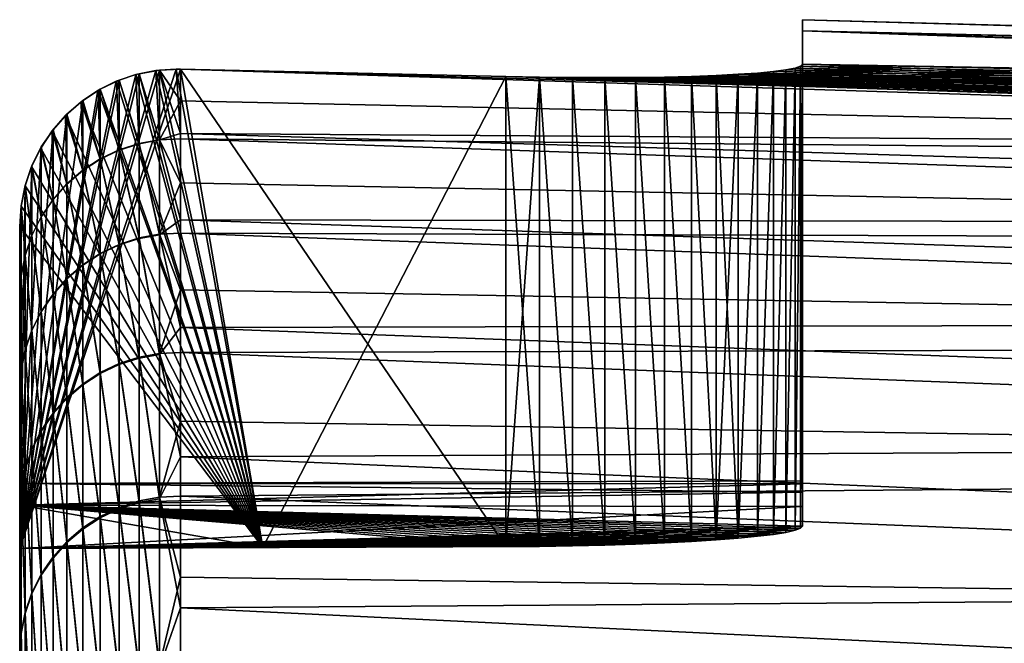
# Model space of a CAD drawing. Header units: metres. Extents: x -2 to 78, y -85 to 85.
# Tile 443 of 500: x -1.5 to 1.64, y 82.96 to 84.95. Entities that reach past the tile are written whole.
import ezdxf

# ---------------------------------------------------------------- set-up
doc = ezdxf.new("R2010")
doc.units = ezdxf.units.M
doc.layers.add('solid_20004802', color=7, linetype='CONTINUOUS')

msp = doc.modelspace()

# ---------------------------------------------------------------- linework, layer by layer
at = {"layer": 'solid_20004802'}
for points in [[(1, 84.947968), (1, 83.47448), (1, 83.465408, 1.230742)], [(1, 84.912315, 2.46085), (1, 84.947968), (1, 83.465408, 1.230742)], [(1, 84.947968), (1, 84.912315, -2.46085), (1, 83.47448)], [(8.740137, 84.739204, -1.015699), (1, 84.912315, -2.46085), (1, 84.947968)], [(8.740137, 84.730766, 1.568994), (1, 84.947968), (1, 84.912315, 2.46085)], [(8.740137, 84.730766, 1.568994), (8.740137, 84.739204, -1.015699), (1, 84.947968)], [(1, 84.912315, -2.46085), (1, 84.805374, -4.920016), (1, 83.438202, -2.46088)], [(8.740137, 84.668816, -3.599448), (1, 84.805374, -4.920016), (1, 84.912315, -2.46085)], [(1, 84.912315, 2.46085), (1, 83.392853, 3.690626), (1, 83.329361, 4.920016)], [(1, 84.805374, 4.920016), (1, 84.912315, 2.46085), (1, 83.329361, 4.920016)], [(1, 84.912315, 2.46085), (1, 83.438202, 2.46088), (1, 83.392853, 3.690626)], [(1, 84.912315, 2.46085), (1, 83.465408, 1.230742), (1, 83.438202, 2.46088)], [(1, 84.912315, -2.46085), (1, 83.465408, -1.230742), (1, 83.47448)], [(1, 84.912315, -2.46085), (1, 83.438202, -2.46088), (1, 83.465408, -1.230742)], [(8.740137, 84.739204, -1.015699), (8.740137, 84.668816, -3.599448), (1, 84.912315, -2.46085)], [(8.740137, 84.643501, 4.152228), (1, 84.912315, 2.46085), (1, 84.805374, 4.920016)], [(8.740137, 84.643501, 4.152228), (8.740137, 84.730766, 1.568994), (1, 84.912315, 2.46085)], [(-1.000262, 84.789993, 5.97381), (-0.986912, 84.789871, 5.97311), (-1.5, 83.258568, 6)], [(-1.053665, 84.786888, 5.976609), (-1.000262, 84.789993, 5.97381), (-1.5, 83.258568, 6)], [(-0.986912, 84.789871, 5.97311), (-0.723852, 83.26149, 5.959324), (-1.5, 83.258568, 6)], [(-1.065585, 84.785416, 5.977233), (-1.053665, 84.786888, 5.976609), (-1.5, 83.258568, 6)], [(-1.118838, 84.775185, 5.980024), (-1.065585, 84.785416, 5.977233), (-1.5, 83.258568, 6)], [(-1.065345, 84.785446, -5.977221), (-1.118845, 84.775177, -5.980024), (-0.723852, 83.26149, -5.959324)], [(-1.053349, 84.563629, -8.575327), (-1.118845, 84.775177, -5.980024), (-1.065345, 84.785446, -5.977221)], [(-1.118838, 84.775185, 5.980024), (-1.053665, 84.786888, 5.976609), (-1.065585, 84.785416, 5.977233)], [(-1.053349, 84.564301, 8.568747), (-1.053665, 84.786888, 5.976609), (-1.118838, 84.775185, 5.980024)], [(-1.05357, 84.786896, -5.976604), (-1.065345, 84.785446, -5.977221), (-0.723852, 83.26149, -5.959324)], [(-1.053349, 84.563629, -8.575327), (-1.065345, 84.785446, -5.977221), (-1.05357, 84.786896, -5.976604)], [(-1.053665, 84.786888, 5.976609), (-0.986912, 84.789871, 5.97311), (-1.000262, 84.789993, 5.97381)], [(-0.986912, 84.688522, 7.270081), (-0.986912, 84.789871, 5.97311), (-1.053665, 84.786888, 5.976609)], [(-1.053349, 84.564301, 8.568747), (-0.986912, 84.688522, 7.270081), (-1.053665, 84.786888, 5.976609)], [(-1, 84.789993, -5.973796), (-1.05357, 84.786896, -5.976604), (-0.723852, 83.26149, -5.959324)], [(-0.986912, 84.584015, -8.399106), (-1.05357, 84.786896, -5.976604), (-1, 84.789993, -5.973796)], [(-0.986912, 84.584015, -8.399106), (-1.053349, 84.563629, -8.575327), (-1.05357, 84.786896, -5.976604)], [(-0.986912, 84.789871, -5.97311), (-1, 84.789993, -5.973796), (-0.723852, 83.26149, -5.959324)], [(-0.986912, 84.584015, -8.399106), (-1, 84.789993, -5.973796), (-0.986912, 84.789871, -5.97311)], [(-0.986912, 84.789871, -5.97311), (-0.723852, 83.26149, -5.959324), (0.052336, 83.264389, -5.918645)], [(0.052336, 84.766411, -5.918645), (-0.986912, 84.789871, -5.97311), (0.052336, 83.264389, -5.918645)], [(8.740137, 84.519661, -6.179849), (-0.986912, 84.789871, -5.97311), (0.052336, 84.766411, -5.918645)], [(8.740137, 84.519661, -6.179849), (-0.986912, 84.584015, -8.399106), (-0.986912, 84.789871, -5.97311)], [(-0.986912, 84.789871, 5.97311), (0.052336, 84.766411, 5.918645), (-0.723852, 83.26149, 5.959324)], [(8.740137, 84.477509, 6.7316), (0.052336, 84.766411, 5.918645), (-0.986912, 84.789871, 5.97311)], [(8.740137, 84.477509, 6.7316), (-0.986912, 84.789871, 5.97311), (-0.986912, 84.688522, 7.270081)], [(0.94738, 84.787575, -5.240127), (0.907124, 84.782341, -5.34088), (0.907169, 83.303452, -5.340782)], [(8.740137, 84.519661, -6.179849), (0.907124, 84.782341, -5.34088), (0.94738, 84.787575, -5.240127)], [(0.907151, 84.782349, 5.340822), (0.947386, 84.787575, 5.240109), (0.907169, 83.303452, 5.340782)], [(8.740137, 84.643501, 4.152228), (0.947386, 84.787575, 5.240109), (0.907151, 84.782349, 5.340822)], [(0.94738, 84.787575, -5.240127), (0.907169, 83.303452, -5.340782), (0.94742, 83.309853, -5.240007)], [(0.947386, 84.787575, 5.240109), (0.94742, 83.309853, 5.240007), (0.907169, 83.303452, 5.340782)], [(0.976492, 84.793213, -5.135571), (0.94738, 84.787575, -5.240127), (0.94742, 83.309853, -5.240007)], [(8.740137, 84.519661, -6.179849), (0.94738, 84.787575, -5.240127), (0.976492, 84.793213, -5.135571)], [(0.947386, 84.787575, 5.240109), (0.976487, 84.793213, 5.135592), (0.94742, 83.309853, 5.240007)], [(8.740137, 84.643501, 4.152228), (0.976487, 84.793213, 5.135592), (0.947386, 84.787575, 5.240109)], [(0.976492, 84.793213, -5.135571), (0.94742, 83.309853, -5.240007), (0.976517, 83.316368, -5.135456)], [(0.976487, 84.793213, 5.135592), (0.976517, 83.316368, 5.135456), (0.94742, 83.309853, 5.240007)], [(0.976487, 84.793213, 5.135592), (0.994101, 84.799149, 5.028477), (0.976517, 83.316368, 5.135456)], [(8.740137, 84.643501, 4.152228), (0.994101, 84.799149, 5.028477), (0.976487, 84.793213, 5.135592)], [(0.994104, 84.799149, -5.028447), (0.976492, 84.793213, -5.135571), (0.976517, 83.316368, -5.135456)], [(8.740137, 84.519661, -6.179849), (0.976492, 84.793213, -5.135571), (0.994104, 84.799149, -5.028447)], [(0.994104, 84.799149, -5.028447), (0.976517, 83.316368, -5.135456), (0.994112, 83.322876, -5.028371)], [(0.994101, 84.799149, 5.028477), (0.994112, 83.322876, 5.028371), (0.976517, 83.316368, 5.135456)], [(0.994101, 84.799149, 5.028477), (1, 84.805374, 4.920016), (0.994112, 83.322876, 5.028371)], [(8.740137, 84.643501, 4.152228), (1, 84.805374, 4.920016), (0.994101, 84.799149, 5.028477)], [(1, 84.805374, -4.920016), (0.994104, 84.799149, -5.028447), (1, 83.329361, -4.920016)], [(8.740137, 84.519661, -6.179849), (0.994104, 84.799149, -5.028447), (1, 84.805374, -4.920016)], [(0.994104, 84.799149, -5.028447), (0.994112, 83.322876, -5.028371), (1, 83.329361, -4.920016)], [(0.994112, 83.322876, 5.028371), (1, 84.805374, 4.920016), (1, 83.329361, 4.920016)], [(1, 83.392853, -3.690626), (1, 84.805374, -4.920016), (1, 83.329361, -4.920016)], [(1, 83.392853, -3.690626), (1, 83.438202, -2.46088), (1, 84.805374, -4.920016)], [(8.740137, 84.668816, -3.599448), (8.740137, 84.519661, -6.179849), (1, 84.805374, -4.920016)], [(-1.129416, 84.772415, 5.980578), (-1.118838, 84.775185, 5.980024), (-1.5, 83.258568, 6)], [(-1.182396, 84.754776, 5.983355), (-1.129416, 84.772415, 5.980578), (-1.5, 83.258568, 6)], [(-1.19135, 84.751129, 5.983824), (-1.182396, 84.754776, 5.983355), (-1.5, 83.258568, 6)], [(-1.242592, 84.726128, 5.98651), (-1.182396, 84.754776, 5.983355), (-1.19135, 84.751129, 5.983824)], [(-1.182359, 84.531975, 8.574388), (-1.182396, 84.754776, 5.983355), (-1.242592, 84.726128, 5.98651)], [(-1.182398, 84.754776, -5.983355), (-1.191147, 84.751213, -5.983814), (-0.723852, 83.26149, -5.959324)], [(-1.182359, 84.531364, -8.580436), (-1.191147, 84.751213, -5.983814), (-1.182398, 84.754776, -5.983355)], [(-1.129194, 84.772476, -5.980567), (-1.182398, 84.754776, -5.983355), (-0.723852, 83.26149, -5.959324)], [(-1.118908, 84.551804, -8.578082), (-1.182398, 84.754776, -5.983355), (-1.129194, 84.772476, -5.980567)], [(-1.182359, 84.531364, -8.580436), (-1.182398, 84.754776, -5.983355), (-1.118908, 84.551804, -8.578082)], [(-1.118908, 84.552444, 8.571752), (-1.129416, 84.772415, 5.980578), (-1.182396, 84.754776, 5.983355)], [(-1.182359, 84.531975, 8.574388), (-1.118908, 84.552444, 8.571752), (-1.182396, 84.754776, 5.983355)], [(-1.118908, 84.552444, 8.571752), (-1.118838, 84.775185, 5.980024), (-1.129416, 84.772415, 5.980578)], [(-1.118845, 84.775177, -5.980024), (-1.129194, 84.772476, -5.980567), (-0.723852, 83.26149, -5.959324)], [(-1.118908, 84.551804, -8.578082), (-1.129194, 84.772476, -5.980567), (-1.118845, 84.775177, -5.980024)], [(-1.118908, 84.552444, 8.571752), (-1.053349, 84.564301, 8.568747), (-1.118838, 84.775185, 5.980024)], [(-1.118908, 84.551804, -8.578082), (-1.118845, 84.775177, -5.980024), (-1.053349, 84.563629, -8.575327)], [(-0.723852, 83.26149, 5.959324), (0.052336, 84.766411, 5.918645), (0.052336, 83.264389, 5.918645)], [(0.159948, 83.265213, -5.907142), (0.052336, 84.766411, -5.918645), (0.052336, 83.264389, -5.918645)], [(0.160056, 84.764381, -5.907124), (0.052336, 84.766411, -5.918645), (0.159948, 83.265213, -5.907142)], [(8.740137, 84.519661, -6.179849), (0.052336, 84.766411, -5.918645), (0.160056, 84.764381, -5.907124)], [(0.052336, 84.766411, 5.918645), (0.16008, 84.764381, 5.90712), (0.052336, 83.264389, 5.918645)], [(8.740137, 84.477509, 6.7316), (0.16008, 84.764381, 5.90712), (0.052336, 84.766411, 5.918645)], [(0.16008, 84.764381, 5.90712), (0.159947, 83.265213, 5.907142), (0.052336, 83.264389, 5.918645)], [(0.16008, 84.764381, 5.90712), (0.265708, 83.266838, 5.884069), (0.159947, 83.265213, 5.907142)], [(0.160056, 84.764381, -5.907124), (0.159948, 83.265213, -5.907142), (0.265708, 83.266838, -5.884069)], [(0.265881, 84.763214, -5.884022), (0.160056, 84.764381, -5.907124), (0.265708, 83.266838, -5.884069)], [(8.740137, 84.519661, -6.179849), (0.160056, 84.764381, -5.907124), (0.265881, 84.763214, -5.884022)], [(0.16008, 84.764381, 5.90712), (0.265891, 84.763214, 5.884019), (0.265708, 83.266838, 5.884069)], [(8.740137, 84.643501, 4.152228), (0.265891, 84.763214, 5.884019), (0.16008, 84.764381, 5.90712)], [(8.740137, 84.477509, 6.7316), (8.740137, 84.643501, 4.152228), (0.16008, 84.764381, 5.90712)], [(0.265881, 84.763214, -5.884022), (0.265708, 83.266838, -5.884069), (0.368377, 83.269264, -5.849692)], [(0.265891, 84.763214, 5.884019), (0.368377, 83.269264, 5.849692), (0.265708, 83.266838, 5.884069)], [(0.368573, 84.762901, -5.849615), (0.265881, 84.763214, -5.884022), (0.368377, 83.269264, -5.849692)], [(8.740137, 84.519661, -6.179849), (0.265881, 84.763214, -5.884022), (0.368573, 84.762901, -5.849615)], [(0.265891, 84.763214, 5.884019), (0.368538, 84.762901, 5.849628), (0.368377, 83.269264, 5.849692)], [(8.740137, 84.643501, 4.152228), (0.368538, 84.762901, 5.849628), (0.265891, 84.763214, 5.884019)], [(0.368573, 84.762901, -5.849615), (0.368377, 83.269264, -5.849692), (0.466756, 83.272438, -5.804402)], [(0.368538, 84.762901, 5.849628), (0.466756, 83.272438, 5.804402), (0.368377, 83.269264, 5.849692)], [(0.368538, 84.762901, 5.849628), (0.466864, 84.763435, 5.804345), (0.466756, 83.272438, 5.804402)], [(8.740137, 84.643501, 4.152228), (0.466864, 84.763435, 5.804345), (0.368538, 84.762901, 5.849628)], [(0.46694, 84.763435, -5.804305), (0.368573, 84.762901, -5.849615), (0.466756, 83.272438, -5.804402)], [(8.740137, 84.519661, -6.179849), (0.368573, 84.762901, -5.849615), (0.46694, 84.763435, -5.804305)], [(0.46694, 84.763435, -5.804305), (0.466756, 83.272438, -5.804402), (0.559691, 83.276291, -5.748717)], [(0.466864, 84.763435, 5.804345), (0.559691, 83.276291, 5.748717), (0.466756, 83.272438, 5.804402)], [(0.466864, 84.763435, 5.804345), (0.55976, 84.764786, 5.748671), (0.559691, 83.276291, 5.748717)], [(8.740137, 84.643501, 4.152228), (0.55976, 84.764786, 5.748671), (0.466864, 84.763435, 5.804345)], [(0.559837, 84.764786, -5.748619), (0.46694, 84.763435, -5.804305), (0.559691, 83.276291, -5.748717)], [(8.740137, 84.519661, -6.179849), (0.46694, 84.763435, -5.804305), (0.559837, 84.764786, -5.748619)], [(0.559837, 84.764786, -5.748619), (0.559691, 83.276291, -5.748717), (0.646085, 83.280792, -5.683281)], [(0.55976, 84.764786, 5.748671), (0.646085, 83.280792, 5.683281), (0.559691, 83.276291, 5.748717)], [(0.55976, 84.764786, 5.748671), (0.646154, 84.766937, 5.683223), (0.646085, 83.280792, 5.683281)], [(8.740137, 84.643501, 4.152228), (0.646154, 84.766937, 5.683223), (0.55976, 84.764786, 5.748671)], [(0.646179, 84.766937, -5.683202), (0.559837, 84.764786, -5.748619), (0.646085, 83.280792, -5.683281)], [(8.740137, 84.519661, -6.179849), (0.559837, 84.764786, -5.748619), (0.646179, 84.766937, -5.683202)], [(0.646179, 84.766937, -5.683202), (0.646085, 83.280792, -5.683281), (0.724918, 83.285835, -5.608851)], [(0.646154, 84.766937, 5.683223), (0.724918, 83.285835, 5.608851), (0.646085, 83.280792, 5.683281)], [(0.646154, 84.766937, 5.683223), (0.724947, 84.769821, 5.608821), (0.724918, 83.285835, 5.608851)], [(8.740137, 84.643501, 4.152228), (0.724947, 84.769821, 5.608821), (0.646154, 84.766937, 5.683223)], [(0.724957, 84.769821, -5.608809), (0.646179, 84.766937, -5.683202), (0.724918, 83.285835, -5.608851)], [(8.740137, 84.519661, -6.179849), (0.646179, 84.766937, -5.683202), (0.724957, 84.769821, -5.608809)], [(0.795246, 84.773392, 5.526303), (0.79525, 83.291344, 5.526298), (0.724918, 83.285835, 5.608851)], [(0.724947, 84.769821, 5.608821), (0.795246, 84.773392, 5.526303), (0.724918, 83.285835, 5.608851)], [(0.724957, 84.769821, -5.608809), (0.724918, 83.285835, -5.608851), (0.79525, 83.291344, -5.526298)], [(8.740137, 84.643501, 4.152228), (0.795246, 84.773392, 5.526303), (0.724947, 84.769821, 5.608821)], [(0.795244, 84.773392, -5.526305), (0.724957, 84.769821, -5.608809), (0.79525, 83.291344, -5.526298)], [(8.740137, 84.519661, -6.179849), (0.724957, 84.769821, -5.608809), (0.795244, 84.773392, -5.526305)], [(0.856208, 84.777596, -5.436646), (0.795244, 84.773392, -5.526305), (0.79525, 83.291344, -5.526298)], [(8.740137, 84.519661, -6.179849), (0.795244, 84.773392, -5.526305), (0.856208, 84.777596, -5.436646)], [(0.795246, 84.773392, 5.526303), (0.856243, 84.777603, 5.436589), (0.79525, 83.291344, 5.526298)], [(8.740137, 84.643501, 4.152228), (0.856243, 84.777603, 5.436589), (0.795246, 84.773392, 5.526303)], [(0.856243, 84.777603, 5.436589), (0.856243, 83.297264, 5.436589), (0.79525, 83.291344, 5.526298)], [(0.856208, 84.777596, -5.436646), (0.79525, 83.291344, -5.526298), (0.856243, 83.297264, -5.436589)], [(0.907124, 84.782341, -5.34088), (0.856208, 84.777596, -5.436646), (0.856243, 83.297264, -5.436589)], [(8.740137, 84.519661, -6.179849), (0.856208, 84.777596, -5.436646), (0.907124, 84.782341, -5.34088)], [(0.907151, 84.782349, 5.340822), (0.907169, 83.303452, 5.340782), (0.856243, 83.297264, 5.436589)], [(0.856243, 84.777603, 5.436589), (0.907151, 84.782349, 5.340822), (0.856243, 83.297264, 5.436589)], [(8.740137, 84.643501, 4.152228), (0.907151, 84.782349, 5.340822), (0.856243, 84.777603, 5.436589)], [(0.907124, 84.782341, -5.34088), (0.856243, 83.297264, -5.436589), (0.907169, 83.303452, -5.340782)], [(-1.242592, 84.726128, 5.98651), (-1.19135, 84.751129, 5.983824), (-1.5, 83.258568, 6)], [(-1.250023, 84.721886, 5.986899), (-1.242592, 84.726128, 5.98651), (-1.5, 83.258568, 6)], [(-1.298447, 84.689789, 5.989437), (-1.250023, 84.721886, 5.986899), (-1.5, 83.258568, 6)], [(-1.249844, 84.721992, -5.98689), (-1.304173, 84.685432, -5.989737), (-0.723852, 83.26149, -5.959324)], [(-1.242579, 84.502678, -8.582341), (-1.304173, 84.685432, -5.989737), (-1.249844, 84.721992, -5.98689)], [(-1.298447, 84.689789, 5.989437), (-1.242592, 84.726128, 5.98651), (-1.250023, 84.721886, 5.986899)], [(-1.242579, 84.503258, 8.576601), (-1.242592, 84.726128, 5.98651), (-1.298447, 84.689789, 5.989437)], [(-1.242592, 84.726128, -5.98651), (-1.249844, 84.721992, -5.98689), (-0.723852, 83.26149, -5.959324)], [(-1.242579, 84.502678, -8.582341), (-1.249844, 84.721992, -5.98689), (-1.242592, 84.726128, -5.98651)], [(-1.191147, 84.751213, -5.983814), (-1.242592, 84.726128, -5.98651), (-0.723852, 83.26149, -5.959324)], [(-1.182359, 84.531364, -8.580436), (-1.242592, 84.726128, -5.98651), (-1.191147, 84.751213, -5.983814)], [(-1.242579, 84.502678, -8.582341), (-1.242592, 84.726128, -5.98651), (-1.182359, 84.531364, -8.580436)], [(-1.242579, 84.503258, 8.576601), (-1.182359, 84.531975, 8.574388), (-1.242592, 84.726128, 5.98651)], [(-1.349156, 84.64624, 5.992095), (-1.298447, 84.689789, 5.989437), (-1.5, 83.258568, 6)], [(-1.298501, 84.466805, 8.57834), (-1.298447, 84.689789, 5.989437), (-1.349156, 84.64624, 5.992095)], [(-1.298501, 84.466805, 8.57834), (-1.242579, 84.503258, 8.576601), (-1.298447, 84.689789, 5.989437)], [(-1.304173, 84.685432, -5.989737), (-1.353432, 84.641998, -5.992319), (-0.723852, 83.26149, -5.959324)], [(-1.298501, 84.466255, -8.583753), (-1.353432, 84.641998, -5.992319), (-1.304173, 84.685432, -5.989737)], [(-1.298501, 84.466255, -8.583753), (-1.304173, 84.685432, -5.989737), (-1.242579, 84.502678, -8.582341)], [(-1.053349, 84.564301, 8.568747), (-0.986912, 84.567337, 8.565348), (-0.986912, 84.688522, 7.270081)], [(8.740137, 84.477509, 6.7316), (-0.986912, 84.688522, 7.270081), (-0.986912, 84.567337, 8.565348)], [(-1.393588, 84.596397, 5.994423), (-1.349156, 84.64624, 5.992095), (-1.5, 83.258568, 6)], [(-1.353432, 84.641998, -5.992319), (-1.39662, 84.592468, -5.994582), (-0.723852, 83.26149, -5.959324)], [(-1.349133, 84.422737, -8.584661), (-1.39662, 84.592468, -5.994582), (-1.353432, 84.641998, -5.992319)], [(-1.349133, 84.423256, 8.579589), (-1.349156, 84.64624, 5.992095), (-1.393588, 84.596397, 5.994423)], [(-1.349133, 84.422737, -8.584661), (-1.353432, 84.641998, -5.992319), (-1.298501, 84.466255, -8.583753)], [(-1.349133, 84.423256, 8.579589), (-1.298501, 84.466805, 8.57834), (-1.349156, 84.64624, 5.992095)], [(-1.431013, 84.541191, 5.996385), (-1.393588, 84.596397, 5.994423), (-1.5, 83.258568, 6)], [(-1.393579, 84.373383, 8.580323), (-1.393588, 84.596397, 5.994423), (-1.431013, 84.541191, 5.996385)], [(-1.393579, 84.373383, 8.580323), (-1.349133, 84.423256, 8.579589), (-1.393588, 84.596397, 5.994423)], [(-1.39662, 84.592468, -5.994582), (-1.43294, 84.537865, -5.996486), (-0.723852, 83.26149, -5.959324)], [(-1.393579, 84.372902, -8.585047), (-1.43294, 84.537865, -5.996486), (-1.39662, 84.592468, -5.994582)], [(-1.393579, 84.372902, -8.585047), (-1.39662, 84.592468, -5.994582), (-1.349133, 84.422737, -8.584661)], [(-1.118908, 84.552444, 8.571752), (-1.053349, 84.262436, 11.15282), (-1.053349, 84.564301, 8.568747)], [(-0.986912, 84.584015, -8.399106), (-0.986912, 84.308754, -10.818211), (-1.053349, 84.563629, -8.575327)], [(-1.053349, 84.564301, 8.568747), (-0.986912, 84.426346, 9.858608), (-0.986912, 84.567337, 8.565348)], [(-1.053349, 84.564301, 8.568747), (-1.053349, 84.262436, 11.15282), (-0.986912, 84.426346, 9.858608)], [(8.740137, 84.291893, -8.7545), (-0.986912, 84.308754, -10.818211), (-0.986912, 84.584015, -8.399106)], [(8.740137, 84.519661, -6.179849), (8.740137, 84.291893, -8.7545), (-0.986912, 84.584015, -8.399106)], [(8.740137, 84.232925, 9.304709), (-0.986912, 84.567337, 8.565348), (-0.986912, 84.426346, 9.858608)], [(8.740137, 84.232925, 9.304709), (8.740137, 84.477509, 6.7316), (-0.986912, 84.567337, 8.565348)], [(-1.460891, 84.481377, 5.997951), (-1.431013, 84.541191, 5.996385), (-1.5, 83.258568, 6)], [(-1.43294, 84.537865, -5.996486), (-1.461928, 84.478882, -5.998005), (-0.723852, 83.26149, -5.959324)], [(-1.431051, 84.317627, -8.584888), (-1.461928, 84.478882, -5.998005), (-1.43294, 84.537865, -5.996486)], [(-1.431051, 84.318069, 8.580514), (-1.431013, 84.541191, 5.996385), (-1.460891, 84.481377, 5.997951)], [(-1.431051, 84.317627, -8.584888), (-1.43294, 84.537865, -5.996486), (-1.393579, 84.372902, -8.585047)], [(-1.431051, 84.318069, 8.580514), (-1.393579, 84.373383, 8.580323), (-1.431013, 84.541191, 5.996385)], [(-1.182359, 84.531975, 8.574388), (-1.118908, 84.250504, 11.155412), (-1.118908, 84.552444, 8.571752)], [(-1.182359, 84.531364, -8.580436), (-1.118908, 84.551804, -8.578082), (-1.118908, 84.248833, -11.168027)], [(-1.118908, 84.551804, -8.578082), (-1.053349, 84.563629, -8.575327), (-1.053349, 84.260704, -11.165936)], [(-1.118908, 84.552444, 8.571752), (-1.118908, 84.250504, 11.155412), (-1.053349, 84.262436, 11.15282)], [(-1.118908, 84.248833, -11.168027), (-1.118908, 84.551804, -8.578082), (-1.053349, 84.260704, -11.165936)], [(-0.986912, 84.308754, -10.818211), (-1.053349, 84.260704, -11.165936), (-1.053349, 84.563629, -8.575327)], [(-1.298501, 84.466805, 8.57834), (-1.242579, 84.20121, 11.158636), (-1.242579, 84.503258, 8.576601)], [(-1.298501, 84.466255, -8.583753), (-1.242579, 84.502678, -8.582341), (-1.242579, 84.199692, -11.170076)], [(-1.242579, 84.503258, 8.576601), (-1.182359, 84.229973, 11.157364), (-1.182359, 84.531975, 8.574388)], [(-1.242579, 84.502678, -8.582341), (-1.182359, 84.531364, -8.580436), (-1.182359, 84.228378, -11.169416)], [(-1.242579, 84.503258, 8.576601), (-1.242579, 84.20121, 11.158636), (-1.182359, 84.229973, 11.157364)], [(-1.242579, 84.199692, -11.170076), (-1.242579, 84.502678, -8.582341), (-1.182359, 84.228378, -11.169416)], [(-1.182359, 84.531975, 8.574388), (-1.182359, 84.229973, 11.157364), (-1.118908, 84.250504, 11.155412)], [(-1.182359, 84.228378, -11.169416), (-1.182359, 84.531364, -8.580436), (-1.118908, 84.248833, -11.168027)], [(-1.482546, 84.418182, 5.999085), (-1.460891, 84.481377, 5.997951), (-1.5, 83.258568, 6)], [(-1.461928, 84.478882, -5.998005), (-1.482961, 84.416634, -5.999107), (-0.723852, 83.26149, -5.959324)], [(-1.460884, 84.257889, -8.584209), (-1.482961, 84.416634, -5.999107), (-1.461928, 84.478882, -5.998005)], [(-1.460884, 84.258301, 8.580181), (-1.460891, 84.481377, 5.997951), (-1.482546, 84.418182, 5.999085)], [(-1.460884, 84.257889, -8.584209), (-1.461928, 84.478882, -5.998005), (-1.431051, 84.317627, -8.584888)], [(-1.460884, 84.258301, 8.580181), (-1.431051, 84.318069, 8.580514), (-1.460891, 84.481377, 5.997951)], [(-1.349133, 84.423256, 8.579589), (-1.298501, 84.164726, 11.159193), (-1.298501, 84.466805, 8.57834)], [(-1.349133, 84.422737, -8.584661), (-1.298501, 84.466255, -8.583753), (-1.298501, 84.1633, -11.169982)], [(-1.298501, 84.466805, 8.57834), (-1.298501, 84.164726, 11.159193), (-1.242579, 84.20121, 11.158636)], [(-1.298501, 84.1633, -11.169982), (-1.298501, 84.466255, -8.583753), (-1.242579, 84.199692, -11.170076)], [(-1.495638, 84.352913, 5.999772), (-1.482546, 84.418182, 5.999085), (-1.5, 83.258568, 6)], [(-1.482961, 84.416634, -5.999107), (-1.495692, 84.352501, -5.999774), (-0.723852, 83.26149, -5.959324)], [(-1.482551, 84.194756, -8.583014), (-1.495692, 84.352501, -5.999774), (-1.482961, 84.416634, -5.999107)], [(-1.482551, 84.195129, 8.57932), (-1.482546, 84.418182, 5.999085), (-1.495638, 84.352913, 5.999772)], [(-1.482551, 84.194756, -8.583014), (-1.482961, 84.416634, -5.999107), (-1.460884, 84.257889, -8.584209)], [(-1.482551, 84.195129, 8.57932), (-1.460884, 84.258301, 8.580181), (-1.482546, 84.418182, 5.999085)], [(-1.393579, 84.373383, 8.580323), (-1.349133, 84.12117, 11.159042), (-1.349133, 84.423256, 8.579589)], [(-1.393579, 84.372902, -8.585047), (-1.349133, 84.422737, -8.584661), (-1.349133, 84.119827, -11.169151)], [(-1.349133, 84.423256, 8.579589), (-1.349133, 84.12117, 11.159042), (-1.298501, 84.164726, 11.159193)], [(-1.349133, 84.119827, -11.169151), (-1.349133, 84.422737, -8.584661), (-1.298501, 84.1633, -11.169982)], [(-1.053349, 84.262436, 11.15282), (-0.986912, 84.265579, 11.14956), (-0.986912, 84.426346, 9.858608)], [(8.740137, 84.232925, 9.304709), (-0.986912, 84.426346, 9.858608), (-0.986912, 84.265579, 11.14956)], [(-1.5, 84.286781, 6), (-1.495638, 84.352913, 5.999772), (-1.5, 83.258568, 6)], [(-1.495667, 84.129684, 8.577926), (-1.495638, 84.352913, 5.999772), (-1.5, 84.286781, 6)], [(-1.495692, 84.352501, -5.999774), (-1.5, 84.286888, -6), (-0.723852, 83.26149, -5.959324)], [(-1.495667, 84.129333, -8.581301), (-1.5, 84.286888, -6), (-1.495692, 84.352501, -5.999774)], [(-1.495667, 84.129333, -8.581301), (-1.495692, 84.352501, -5.999774), (-1.482551, 84.194756, -8.583014)], [(-1.482551, 84.195129, 8.57932), (-1.495638, 84.352913, 5.999772), (-1.495667, 84.129684, 8.577926)], [(-1.431051, 84.318069, 8.580514), (-1.393579, 84.071304, 11.158181), (-1.393579, 84.373383, 8.580323)], [(-1.431051, 84.317627, -8.584888), (-1.393579, 84.372902, -8.585047), (-1.393579, 84.070053, -11.167595)], [(-1.393579, 84.373383, 8.580323), (-1.393579, 84.071304, 11.158181), (-1.349133, 84.12117, 11.159042)], [(-1.393579, 84.070053, -11.167595), (-1.393579, 84.372902, -8.585047), (-1.349133, 84.119827, -11.169151)], [(-1.460884, 84.258301, 8.580181), (-1.431051, 84.016022, 11.15661), (-1.431051, 84.318069, 8.580514)], [(-1.460884, 84.257889, -8.584209), (-1.431051, 84.317627, -8.584888), (-1.431051, 84.01487, -11.165327)], [(-1.431051, 84.318069, 8.580514), (-1.431051, 84.016022, 11.15661), (-1.393579, 84.071304, 11.158181)], [(-1.431051, 84.01487, -11.165327), (-1.431051, 84.317627, -8.584888), (-1.393579, 84.070053, -11.167595)], [(-1.5, 84.286888, -6), (-1.5, 83.258568, -6), (-0.723852, 83.26149, -5.959324)], [(-1.5, 84.063683, -8.577851), (-1.5, 83.258568, -6), (-1.5, 84.286888, -6)], [(-1.495667, 84.129333, -8.581301), (-1.5, 84.063683, -8.577851), (-1.5, 84.286888, -6)], [(-1.5, 84.064049, 8.574336), (-1.5, 84.286781, 6), (-1.5, 83.258568, 6)], [(-1.495667, 84.129684, 8.577926), (-1.5, 84.286781, 6), (-1.5, 84.064049, 8.574336)], [(-0.986912, 84.308754, -10.818211), (-0.986912, 83.964325, -13.228439), (-1.053349, 84.260704, -11.165936)], [(8.740137, 83.985703, -11.321009), (-0.986912, 83.964325, -13.228439), (-0.986912, 84.308754, -10.818211)], [(8.740137, 84.291893, -8.7545), (8.740137, 83.985703, -11.321009), (-0.986912, 84.308754, -10.818211)], [(-1.482551, 84.195129, 8.57932), (-1.460884, 83.956299, 11.154381), (-1.460884, 84.258301, 8.580181)], [(-1.482551, 84.194756, -8.583014), (-1.460884, 84.257889, -8.584209), (-1.460884, 83.955231, -11.162408)], [(-1.460884, 84.258301, 8.580181), (-1.460884, 83.956299, 11.154381), (-1.431051, 84.016022, 11.15661)], [(-1.460884, 83.955231, -11.162408), (-1.460884, 84.257889, -8.584209), (-1.431051, 84.01487, -11.165327)], [(-1.182359, 84.229973, 11.157364), (-1.118908, 83.869637, 13.728621), (-1.118908, 84.250504, 11.155412)], [(-1.118908, 84.250504, 11.155412), (-1.053349, 83.881638, 13.726445), (-1.053349, 84.262436, 11.15282)], [(-1.118908, 84.248833, -11.168027), (-1.053349, 84.260704, -11.165936), (-1.053349, 83.878426, -13.746032)], [(-1.118908, 84.250504, 11.155412), (-1.118908, 83.869637, 13.728621), (-1.053349, 83.881638, 13.726445)], [(-1.053349, 84.262436, 11.15282), (-0.986912, 84.085068, 12.4379), (-0.986912, 84.265579, 11.14956)], [(-1.053349, 84.262436, 11.15282), (-1.053349, 83.881638, 13.726445), (-0.986912, 84.085068, 12.4379)], [(-0.986912, 83.964325, -13.228439), (-1.053349, 83.878426, -13.746032), (-1.053349, 84.260704, -11.165936)], [(8.740137, 83.909996, 11.869164), (-0.986912, 84.265579, 11.14956), (-0.986912, 84.085068, 12.4379)], [(8.740137, 83.909996, 11.869164), (8.740137, 84.232925, 9.304709), (-0.986912, 84.265579, 11.14956)], [(-1.242579, 84.20121, 11.158636), (-1.182359, 83.849068, 13.729887), (-1.182359, 84.229973, 11.157364)], [(-1.242579, 84.199692, -11.170076), (-1.182359, 84.228378, -11.169416), (-1.182359, 83.846115, -13.747885)], [(-1.182359, 84.228378, -11.169416), (-1.118908, 84.248833, -11.168027), (-1.118908, 83.866547, -13.747458)], [(-1.182359, 84.229973, 11.157364), (-1.182359, 83.849068, 13.729887), (-1.118908, 83.869637, 13.728621)], [(-1.182359, 83.846115, -13.747885), (-1.182359, 84.228378, -11.169416), (-1.118908, 83.866547, -13.747458)], [(-1.118908, 83.866547, -13.747458), (-1.118908, 84.248833, -11.168027), (-1.053349, 83.878426, -13.746032)], [(-1.482551, 84.195129, 8.57932), (-1.495667, 84.129684, 8.577926), (-1.482551, 83.893196, 11.151521)], [(-1.495667, 84.129333, -8.581301), (-1.482551, 84.194756, -8.583014), (-1.482551, 83.89222, -11.15888)], [(-1.482551, 84.195129, 8.57932), (-1.482551, 83.893196, 11.151521), (-1.460884, 83.956299, 11.154381)], [(-1.482551, 83.89222, -11.15888), (-1.482551, 84.194756, -8.583014), (-1.460884, 83.955231, -11.162408)], [(-1.298501, 84.164726, 11.159193), (-1.242579, 83.82029, 13.730219), (-1.242579, 84.20121, 11.158636)], [(-1.298501, 84.1633, -11.169982), (-1.242579, 84.199692, -11.170076), (-1.242579, 83.81749, -13.747301)], [(-1.242579, 84.20121, 11.158636), (-1.242579, 83.82029, 13.730219), (-1.182359, 83.849068, 13.729887)], [(-1.242579, 83.81749, -13.747301), (-1.242579, 84.199692, -11.170076), (-1.182359, 83.846115, -13.747885)], [(-1.349133, 84.12117, 11.159042), (-1.298501, 83.783813, 13.729594), (-1.298501, 84.164726, 11.159193)], [(-1.349133, 84.119827, -11.169151), (-1.298501, 84.1633, -11.169982), (-1.298501, 83.781174, -13.745705)], [(-1.298501, 84.164726, 11.159193), (-1.298501, 83.783813, 13.729594), (-1.242579, 83.82029, 13.730219)], [(-1.298501, 83.781174, -13.745705), (-1.298501, 84.1633, -11.169982), (-1.242579, 83.81749, -13.747301)], [(-1.495667, 83.827827, 11.148061), (-1.495667, 84.129684, 8.577926), (-1.5, 84.064049, 8.574336)], [(-1.495667, 83.826935, -11.154788), (-1.5, 84.063683, -8.577851), (-1.495667, 84.129333, -8.581301)], [(-1.482551, 83.893196, 11.151521), (-1.495667, 84.129684, 8.577926), (-1.495667, 83.827827, 11.148061)], [(-1.495667, 83.826935, -11.154788), (-1.495667, 84.129333, -8.581301), (-1.482551, 83.89222, -11.15888)], [(-1.393579, 84.071304, 11.158181), (-1.349133, 83.740288, 13.728044), (-1.349133, 84.12117, 11.159042)], [(-1.393579, 84.070053, -11.167595), (-1.349133, 84.119827, -11.169151), (-1.349133, 83.737816, -13.743138)], [(-1.349133, 84.12117, 11.159042), (-1.349133, 83.740288, 13.728044), (-1.298501, 83.783813, 13.729594)], [(-1.349133, 83.737816, -13.743138), (-1.349133, 84.119827, -11.169151), (-1.298501, 83.781174, -13.745705)], [(-1.5, 83.258568, 6), (-1.5, -84.275047, 6.163754), (-1.5, 84.064049, 8.574336)], [(-1.5, -84.047867, 8.731274), (-1.5, 83.762627, 11.13998), (-1.5, 84.064049, 8.574336)], [(-1.495667, 83.827827, 11.148061), (-1.5, 84.064049, 8.574336), (-1.5, 83.762627, 11.13998)], [(-1.5, -84.275047, 6.163754), (-1.5, -84.047867, 8.731274), (-1.5, 84.064049, 8.574336)], [(-1.5, 84.063683, -8.577851), (-1.5, -84.233299, -6.710284), (-1.5, 83.258568, -6)], [(-1.5, 84.063683, -8.577851), (-1.5, -83.989441, -9.276398), (-1.5, -84.233299, -6.710284)], [(-1.5, 84.063683, -8.577851), (-1.5, 83.761658, -11.147238), (-1.5, -83.989441, -9.276398)], [(-1.495667, 83.826935, -11.154788), (-1.5, 83.761658, -11.147238), (-1.5, 84.063683, -8.577851)], [(-1.431051, 84.016022, 11.15661), (-1.393579, 83.690491, 13.725588), (-1.393579, 84.071304, 11.158181)], [(-1.431051, 84.01487, -11.165327), (-1.393579, 84.070053, -11.167595), (-1.393579, 83.688179, -13.739644)], [(-1.393579, 84.071304, 11.158181), (-1.393579, 83.690491, 13.725588), (-1.349133, 83.740288, 13.728044)], [(-1.393579, 83.688179, -13.739644), (-1.393579, 84.070053, -11.167595), (-1.349133, 83.737816, -13.743138)], [(-1.053349, 83.881638, 13.726445), (-0.986912, 83.884865, 13.723327), (-0.986912, 84.085068, 12.4379)], [(8.740137, 83.909996, 11.869164), (-0.986912, 84.085068, 12.4379), (-0.986912, 83.884865, 13.723327)], [(-1.460884, 83.956299, 11.154381), (-1.431051, 83.635292, 13.722258), (-1.431051, 84.016022, 11.15661)], [(-1.460884, 83.955231, -11.162408), (-1.431051, 84.01487, -11.165327), (-1.431051, 83.633156, -13.735273)], [(-1.431051, 84.016022, 11.15661), (-1.431051, 83.635292, 13.722258), (-1.393579, 83.690491, 13.725588)], [(-1.431051, 83.633156, -13.735273), (-1.431051, 84.01487, -11.165327), (-1.393579, 83.688179, -13.739644)], [(8.740137, 83.985703, -11.321009), (8.740137, 83.601395, -13.876985), (-0.986912, 83.964325, -13.228439)], [(-1.482551, 83.893196, 11.151521), (-1.460884, 83.575676, 13.718133), (-1.460884, 83.956299, 11.154381)], [(-1.482551, 83.89222, -11.15888), (-1.460884, 83.955231, -11.162408), (-1.460884, 83.573708, -13.73012)], [(-1.460884, 83.956299, 11.154381), (-1.460884, 83.575676, 13.718133), (-1.431051, 83.635292, 13.722258)], [(-1.460884, 83.573708, -13.73012), (-1.460884, 83.955231, -11.162408), (-1.431051, 83.633156, -13.735273)], [(-0.986912, 83.964325, -13.228439), (-0.986912, 83.55101, -15.627815), (-1.053349, 83.878426, -13.746032)], [(8.740137, 83.601395, -13.876985), (-0.986912, 83.55101, -15.627815), (-0.986912, 83.964325, -13.228439)], [(8.740137, 83.509003, 14.422576), (8.740137, 83.909996, 11.869164), (-0.986912, 83.884865, 13.723327)], [(-1.482551, 83.893196, 11.151521), (-1.495667, 83.827827, 11.148061), (-1.482551, 83.512695, 13.713278)], [(-1.495667, 83.826935, -11.154788), (-1.482551, 83.89222, -11.15888), (-1.482551, 83.510895, -13.724267)], [(-1.482551, 83.893196, 11.151521), (-1.482551, 83.512695, 13.713278), (-1.460884, 83.575676, 13.718133)], [(-1.482551, 83.510895, -13.724267), (-1.482551, 83.89222, -11.15888), (-1.460884, 83.573708, -13.73012)], [(-1.118908, 83.869637, 13.728621), (-1.053349, 83.422241, 16.28721), (-1.053349, 83.881638, 13.726445)], [(-1.118908, 83.866547, -13.747458), (-1.053349, 83.878426, -13.746032), (-1.053349, 83.417168, -16.313183)], [(-1.053349, 83.881638, 13.726445), (-0.986912, 83.665009, 15.005538), (-0.986912, 83.884865, 13.723327)], [(-1.053349, 83.881638, 13.726445), (-1.053349, 83.422241, 16.28721), (-0.986912, 83.665009, 15.005538)], [(-0.986912, 83.55101, -15.627815), (-1.053349, 83.417168, -16.313183), (-1.053349, 83.878426, -13.746032)], [(8.740137, 83.509003, 14.422576), (-0.986912, 83.884865, 13.723327), (-0.986912, 83.665009, 15.005538)], [(-1.242579, 83.82029, 13.730219), (-1.182359, 83.389603, 16.289549), (-1.182359, 83.849068, 13.729887)], [(-1.242579, 83.81749, -13.747301), (-1.182359, 83.846115, -13.747885), (-1.182359, 83.384941, -16.313414)], [(-1.182359, 83.849068, 13.729887), (-1.118908, 83.410194, 16.288967), (-1.118908, 83.869637, 13.728621)], [(-1.182359, 83.846115, -13.747885), (-1.118908, 83.866547, -13.747458), (-1.118908, 83.405312, -16.313948)], [(-1.182359, 83.849068, 13.729887), (-1.182359, 83.389603, 16.289549), (-1.118908, 83.410194, 16.288967)], [(-1.182359, 83.384941, -16.313414), (-1.182359, 83.846115, -13.747885), (-1.118908, 83.405312, -16.313948)], [(-1.118908, 83.869637, 13.728621), (-1.118908, 83.410194, 16.288967), (-1.053349, 83.422241, 16.28721)], [(-1.118908, 83.405312, -16.313948), (-1.118908, 83.866547, -13.747458), (-1.053349, 83.417168, -16.313183)], [(-1.495667, 83.447479, 13.707757), (-1.495667, 83.827827, 11.148061), (-1.5, 83.762627, 11.13998)], [(-1.495667, 83.445824, -13.717802), (-1.5, 83.761658, -11.147238), (-1.495667, 83.826935, -11.154788)], [(-1.482551, 83.512695, 13.713278), (-1.495667, 83.827827, 11.148061), (-1.495667, 83.447479, 13.707757)], [(-1.495667, 83.445824, -13.717802), (-1.495667, 83.826935, -11.154788), (-1.482551, 83.510895, -13.724267)], [(-1.298501, 83.783813, 13.729594), (-1.242579, 83.36084, 16.288939), (-1.242579, 83.82029, 13.730219)], [(-1.298501, 83.781174, -13.745705), (-1.242579, 83.81749, -13.747301), (-1.242579, 83.356415, -16.31159)], [(-1.242579, 83.82029, 13.730219), (-1.242579, 83.36084, 16.288939), (-1.182359, 83.389603, 16.289549)], [(-1.242579, 83.356415, -16.31159), (-1.242579, 83.81749, -13.747301), (-1.182359, 83.384941, -16.313414)], [(-1.349133, 83.740288, 13.728044), (-1.298501, 83.324417, 16.287134), (-1.298501, 83.783813, 13.729594)], [(-1.349133, 83.737816, -13.743138), (-1.298501, 83.781174, -13.745705), (-1.298501, 83.320236, -16.308496)], [(-1.298501, 83.783813, 13.729594), (-1.298501, 83.324417, 16.287134), (-1.242579, 83.36084, 16.288939)], [(-1.298501, 83.320236, -16.308496), (-1.298501, 83.781174, -13.745705), (-1.242579, 83.356415, -16.31159)], [(-1.5, -83.7425, 11.290233), (-1.5, 83.382469, 13.698088), (-1.5, 83.762627, 11.13998)], [(-1.495667, 83.447479, 13.707757), (-1.5, 83.762627, 11.13998), (-1.5, 83.382469, 13.698088)], [(-1.5, -84.047867, 8.731274), (-1.5, -83.7425, 11.290233), (-1.5, 83.762627, 11.13998)], [(-1.5, 83.761658, -11.147238), (-1.5, -83.667503, -11.833186), (-1.5, -83.989441, -9.276398)], [(-1.5, 83.761658, -11.147238), (-1.5, 83.380692, -13.708941), (-1.5, -83.667503, -11.833186)], [(-1.495667, 83.445824, -13.717802), (-1.5, 83.380692, -13.708941), (-1.5, 83.761658, -11.147238)], [(-1.393579, 83.690491, 13.725588), (-1.349133, 83.280975, 16.284185), (-1.349133, 83.740288, 13.728044)], [(-1.393579, 83.688179, -13.739644), (-1.349133, 83.737816, -13.743138), (-1.349133, 83.277061, -16.304203)], [(-1.349133, 83.740288, 13.728044), (-1.349133, 83.280975, 16.284185), (-1.298501, 83.324417, 16.287134)], [(-1.349133, 83.277061, -16.304203), (-1.349133, 83.737816, -13.743138), (-1.298501, 83.320236, -16.308496)], [(-1.431051, 83.635292, 13.722258), (-1.393579, 83.231285, 16.28014), (-1.393579, 83.690491, 13.725588)], [(-1.431051, 83.633156, -13.735273), (-1.393579, 83.688179, -13.739644), (-1.393579, 83.227638, -16.298779)], [(-1.393579, 83.690491, 13.725588), (-1.393579, 83.231285, 16.28014), (-1.349133, 83.280975, 16.284185)], [(-1.393579, 83.227638, -16.298779), (-1.393579, 83.688179, -13.739644), (-1.349133, 83.277061, -16.304203)], [(-1.053349, 83.422241, 16.28721), (-0.986912, 83.42556, 16.284235), (-0.986912, 83.665009, 15.005538)], [(8.740137, 83.509003, 14.422576), (-0.986912, 83.665009, 15.005538), (-0.986912, 83.42556, 16.284235)], [(-1.460884, 83.575676, 13.718133), (-1.431051, 83.176231, 16.275053), (-1.431051, 83.635292, 13.722258)], [(-1.460884, 83.573708, -13.73012), (-1.431051, 83.633156, -13.735273), (-1.431051, 83.172852, -16.292313)], [(-1.431051, 83.635292, 13.722258), (-1.431051, 83.176231, 16.275053), (-1.393579, 83.231285, 16.28014)], [(-1.431051, 83.172852, -16.292313), (-1.431051, 83.633156, -13.735273), (-1.393579, 83.227638, -16.298779)], [(8.740137, 83.601395, -13.876985), (8.740137, 83.139313, -16.420053), (-0.986912, 83.55101, -15.627815)], [(-1.482551, 83.512695, 13.713278), (-1.460884, 83.116783, 16.269039), (-1.460884, 83.575676, 13.718133)], [(-1.482551, 83.510895, -13.724267), (-1.460884, 83.573708, -13.73012), (-1.460884, 83.11367, -16.284933)], [(-1.460884, 83.575676, 13.718133), (-1.460884, 83.116783, 16.269039), (-1.431051, 83.176231, 16.275053)], [(-1.460884, 83.11367, -16.284933), (-1.460884, 83.573708, -13.73012), (-1.431051, 83.172852, -16.292313)], [(-0.986912, 83.55101, -15.627815), (-0.986912, 83.069145, -18.014368), (-1.053349, 83.417168, -16.313183)], [(8.740137, 83.139313, -16.420053), (-0.986912, 83.069145, -18.014368), (-0.986912, 83.55101, -15.627815)], [(-1.482551, 83.512695, 13.713278), (-1.495667, 83.447479, 13.707757), (-1.482551, 83.053993, 16.262194)], [(-1.495667, 83.445824, -13.717802), (-1.482551, 83.510895, -13.724267), (-1.482551, 83.05114, -16.276764)], [(-1.482551, 83.512695, 13.713278), (-1.482551, 83.053993, 16.262194), (-1.460884, 83.116783, 16.269039)], [(-1.482551, 83.05114, -16.276764), (-1.482551, 83.510895, -13.724267), (-1.460884, 83.11367, -16.284933)], [(8.740137, 83.030327, 16.962572), (8.740137, 83.509003, 14.422576), (-0.986912, 83.42556, 16.284235)], [(-1.5, 83.465836, 1.201142), (1, 83.465408, 1.230742), (1, 83.47448)], [(-1.5, 83.465836, -1.201142), (1, 83.47448), (1, 83.465408, -1.230742)], [(-1.5, 83.465836, 1.201142), (1, 83.47448), (-1.5, 83.465836, -1.201142)], [(-1.5, 83.396744, 3.601473), (1, 83.465408, 1.230742), (-1.5, 83.465836, 1.201142)], [(-1.5, 83.465836, -1.201142), (1, 83.465408, -1.230742), (1, 83.438202, -2.46088)], [(-1.5, 83.465836, -1.201142), (1, 83.438202, -2.46088), (-1.5, 83.396744, -3.601473)], [(-1.5, -84.485718, -1.562456), (-1.5, 83.465836, -1.201142), (-1.5, 83.396744, -3.601473)], [(-1.5, -84.494072, 1.014369), (-1.5, 83.465836, 1.201142), (-1.5, 83.465836, -1.201142)], [(-1.5, -84.485718, -1.562456), (-1.5, -84.494072, 1.014369), (-1.5, 83.465836, -1.201142)], [(-1.5, -84.42382, 3.591127), (-1.5, 83.396744, 3.601473), (-1.5, 83.465836, 1.201142)], [(-1.5, -84.494072, 1.014369), (-1.5, -84.42382, 3.591127), (-1.5, 83.465836, 1.201142)], [(-1.5, 83.396744, 3.601473), (1, 83.438202, 2.46088), (1, 83.465408, 1.230742)], [(-1.495667, 82.988983, 16.254618), (-1.495667, 83.447479, 13.707757), (-1.5, 83.382469, 13.698088)], [(-1.495667, 82.986374, -16.267937), (-1.5, 83.380692, -13.708941), (-1.495667, 83.445824, -13.717802)], [(-1.5, 83.396744, 3.601473), (1, 83.392853, 3.690626), (1, 83.438202, 2.46088)], [(-1.5, 83.396744, -3.601473), (1, 83.438202, -2.46088), (1, 83.392853, -3.690626)], [(-1.482551, 83.053993, 16.262194), (-1.495667, 83.447479, 13.707757), (-1.495667, 82.988983, 16.254618)], [(-1.495667, 82.986374, -16.267937), (-1.495667, 83.445824, -13.717802), (-1.482551, 83.05114, -16.276764)], [(-1.182359, 83.389603, 16.289549), (-1.118908, 82.872604, 18.834055), (-1.118908, 83.410194, 16.288967)], [(-1.182359, 83.384941, -16.313414), (-1.118908, 83.405312, -16.313948), (-1.118908, 82.865555, -18.865078)], [(-1.118908, 83.410194, 16.288967), (-1.053349, 82.884697, 18.832716), (-1.053349, 83.422241, 16.28721)], [(-1.118908, 83.405312, -16.313948), (-1.053349, 83.417168, -16.313183), (-1.053349, 82.877357, -18.864971)], [(-1.118908, 83.410194, 16.288967), (-1.118908, 82.872604, 18.834055), (-1.053349, 82.884697, 18.832716)], [(-1.118908, 82.865555, -18.865078), (-1.118908, 83.405312, -16.313948), (-1.053349, 82.877357, -18.864971)], [(-1.053349, 83.422241, 16.28721), (-0.986912, 83.166565, 17.559118), (-0.986912, 83.42556, 16.284235)], [(-1.053349, 83.422241, 16.28721), (-1.053349, 82.884697, 18.832716), (-0.986912, 83.166565, 17.559118)], [(-0.986912, 83.069145, -18.014368), (-1.053349, 82.877357, -18.864971), (-1.053349, 83.417168, -16.313183)], [(8.740137, 83.030327, 16.962572), (-0.986912, 83.42556, 16.284235), (-0.986912, 83.166565, 17.559118)], [(-1.5, 83.396744, -3.601473), (0.052336, 83.264389, -5.918645), (-0.723852, 83.26149, -5.959324)], [(-1.5, 83.396744, -3.601473), (0.159948, 83.265213, -5.907142), (0.052336, 83.264389, -5.918645)], [(-1.5, 83.396744, -3.601473), (-0.723852, 83.26149, -5.959324), (-1.5, 83.258568, -6)], [(-1.5, -84.398743, -4.138745), (-1.5, 83.396744, -3.601473), (-1.5, 83.258568, -6)], [(-1.5, 83.396744, -3.601473), (1, 83.329361, -4.920016), (0.994112, 83.322876, -5.028371)], [(-1.5, 83.396744, -3.601473), (1, 83.392853, -3.690626), (1, 83.329361, -4.920016)], [(-1.5, 83.396744, -3.601473), (0.994112, 83.322876, -5.028371), (0.976517, 83.316368, -5.135456)], [(-1.5, 83.396744, -3.601473), (0.976517, 83.316368, -5.135456), (0.94742, 83.309853, -5.240007)], [(-1.5, 83.396744, -3.601473), (0.94742, 83.309853, -5.240007), (0.907169, 83.303452, -5.340782)], [(-1.5, 83.396744, -3.601473), (0.907169, 83.303452, -5.340782), (0.856243, 83.297264, -5.436589)], [(-1.5, 83.396744, -3.601473), (0.856243, 83.297264, -5.436589), (0.79525, 83.291344, -5.526298)], [(-1.5, 83.396744, -3.601473), (0.79525, 83.291344, -5.526298), (0.724918, 83.285835, -5.608851)], [(-1.5, 83.396744, -3.601473), (0.724918, 83.285835, -5.608851), (0.646085, 83.280792, -5.683281)], [(-1.5, 83.396744, -3.601473), (0.646085, 83.280792, -5.683281), (0.559691, 83.276291, -5.748717)], [(-1.5, 83.396744, -3.601473), (0.559691, 83.276291, -5.748717), (0.466756, 83.272438, -5.804402)], [(-1.5, 83.396744, -3.601473), (0.466756, 83.272438, -5.804402), (0.368377, 83.269264, -5.849692)], [(-1.5, 83.396744, -3.601473), (0.368377, 83.269264, -5.849692), (0.265708, 83.266838, -5.884069)], [(-1.5, 83.396744, -3.601473), (0.265708, 83.266838, -5.884069), (0.159948, 83.265213, -5.907142)], [(-1.5, 83.396744, 3.601473), (-1.5, 83.258568, 6), (1, 83.392853, 3.690626)], [(-1.5, -84.275047, 6.163754), (-1.5, 83.258568, 6), (-1.5, 83.396744, 3.601473)], [(-1.5, -84.398743, -4.138745), (-1.5, -84.485718, -1.562456), (-1.5, 83.396744, -3.601473)], [(-1.5, -84.42382, 3.591127), (-1.5, -84.275047, 6.163754), (-1.5, 83.396744, 3.601473)], [(-1.5, 83.258568, 6), (1, 83.329361, 4.920016), (1, 83.392853, 3.690626)], [(-1.5, -83.359253, 13.838844), (-1.5, 82.924355, 16.242805), (-1.5, 83.382469, 13.698088)], [(-1.495667, 82.988983, 16.254618), (-1.5, 83.382469, 13.698088), (-1.5, 82.924355, 16.242805)], [(-1.5, -83.7425, 11.290233), (-1.5, -83.359253, 13.838844), (-1.5, 83.382469, 13.698088)], [(-1.5, 83.380692, -13.708941), (-1.5, -83.2677, -14.379457), (-1.5, -83.667503, -11.833186)], [(-1.5, 83.380692, -13.708941), (-1.5, 82.92157, -16.257021), (-1.5, -83.2677, -14.379457)], [(-1.495667, 82.986374, -16.267937), (-1.5, 82.92157, -16.257021), (-1.5, 83.380692, -13.708941)], [(-1.242579, 83.36084, 16.288939), (-1.182359, 82.85202, 18.83395), (-1.182359, 83.389603, 16.289549)], [(-1.242579, 83.356415, -16.31159), (-1.182359, 83.384941, -16.313414), (-1.182359, 82.845276, -18.863588)], [(-1.182359, 83.389603, 16.289549), (-1.182359, 82.85202, 18.83395), (-1.118908, 82.872604, 18.834055)], [(-1.182359, 82.845276, -18.863588), (-1.182359, 83.384941, -16.313414), (-1.118908, 82.865555, -18.865078)], [(-1.298501, 83.324417, 16.287134), (-1.242579, 82.823303, 18.832401), (-1.242579, 83.36084, 16.288939)], [(-1.298501, 83.320236, -16.308496), (-1.242579, 83.356415, -16.31159), (-1.242579, 82.816902, -18.860531)], [(-1.242579, 83.36084, 16.288939), (-1.242579, 82.823303, 18.832401), (-1.182359, 82.85202, 18.83395)], [(-1.242579, 82.816902, -18.860531), (-1.242579, 83.356415, -16.31159), (-1.182359, 82.845276, -18.863588)], [(-1.5, 83.258568, 6), (0.994112, 83.322876, 5.028371), (1, 83.329361, 4.920016)], [(-1.5, 83.258568, 6), (0.976517, 83.316368, 5.135456), (0.994112, 83.322876, 5.028371)], [(-1.5, 83.258568, 6), (0.94742, 83.309853, 5.240007), (0.976517, 83.316368, 5.135456)], [(-1.5, 83.258568, 6), (0.907169, 83.303452, 5.340782), (0.94742, 83.309853, 5.240007)], [(-1.349133, 83.280975, 16.284185), (-1.298501, 82.786972, 18.829418), (-1.298501, 83.324417, 16.287134)], [(-1.349133, 83.277061, -16.304203), (-1.298501, 83.320236, -16.308496), (-1.298501, 82.78093, -18.855949)], [(-1.298501, 83.324417, 16.287134), (-1.298501, 82.786972, 18.829418), (-1.242579, 82.823303, 18.832401)], [(-1.298501, 82.78093, -18.855949), (-1.298501, 83.320236, -16.308496), (-1.242579, 82.816902, -18.860531)], [(-1.5, 83.258568, 6), (0.856243, 83.297264, 5.436589), (0.907169, 83.303452, 5.340782)], [(-1.5, 83.258568, 6), (0.79525, 83.291344, 5.526298), (0.856243, 83.297264, 5.436589)], [(-1.5, 83.258568, 6), (0.724918, 83.285835, 5.608851), (0.79525, 83.291344, 5.526298)], [(-1.5, 83.258568, 6), (0.646085, 83.280792, 5.683281), (0.724918, 83.285835, 5.608851)], [(-1.5, 83.258568, 6), (0.559691, 83.276291, 5.748717), (0.646085, 83.280792, 5.683281)], [(-1.5, 83.258568, 6), (0.466756, 83.272438, 5.804402), (0.559691, 83.276291, 5.748717)], [(-1.393579, 83.231285, 16.28014), (-1.349133, 82.743652, 18.825075), (-1.349133, 83.280975, 16.284185)], [(-1.393579, 83.227638, -16.298779), (-1.349133, 83.277061, -16.304203), (-1.349133, 82.737991, -18.849934)], [(-1.349133, 83.280975, 16.284185), (-1.349133, 82.743652, 18.825075), (-1.298501, 82.786972, 18.829418)], [(-1.349133, 82.737991, -18.849934), (-1.349133, 83.277061, -16.304203), (-1.298501, 82.78093, -18.855949)], [(-1.5, 83.258568, 6), (0.368377, 83.269264, 5.849692), (0.466756, 83.272438, 5.804402)], [(-1.5, 83.258568, 6), (0.265708, 83.266838, 5.884069), (0.368377, 83.269264, 5.849692)], [(-1.5, 83.258568, 6), (0.159947, 83.265213, 5.907142), (0.265708, 83.266838, 5.884069)], [(-0.723852, 83.26149, 5.959324), (0.159947, 83.265213, 5.907142), (-1.5, 83.258568, 6)], [(-1.5, -84.233299, -6.710284), (-1.5, -84.398743, -4.138745), (-1.5, 83.258568, -6)], [(-0.723852, 83.26149, 5.959324), (0.052336, 83.264389, 5.918645), (0.159947, 83.265213, 5.907142)], [(-1.431051, 83.176231, 16.275053), (-1.393579, 82.694122, 18.819443), (-1.393579, 83.231285, 16.28014)], [(-1.431051, 83.172852, -16.292313), (-1.393579, 83.227638, -16.298779), (-1.393579, 82.68885, -18.84259)], [(-1.393579, 83.231285, 16.28014), (-1.393579, 82.694122, 18.819443), (-1.349133, 82.743652, 18.825075)], [(-1.393579, 82.68885, -18.84259), (-1.393579, 83.227638, -16.298779), (-1.349133, 82.737991, -18.849934)], [(-1.460884, 83.116783, 16.269039), (-1.431051, 82.639267, 18.812605), (-1.431051, 83.176231, 16.275053)], [(-1.460884, 83.11367, -16.284933), (-1.431051, 83.172852, -16.292313), (-1.431051, 82.634384, -18.83404)], [(-1.431051, 83.176231, 16.275053), (-1.431051, 82.639267, 18.812605), (-1.393579, 82.694122, 18.819443)], [(-1.431051, 82.634384, -18.83404), (-1.431051, 83.172852, -16.292313), (-1.393579, 82.68885, -18.84259)], [(-1.053349, 82.884697, 18.832716), (-0.986912, 82.888092, 18.829887), (-0.986912, 83.166565, 17.559118)], [(8.740137, 83.030327, 16.962572), (-0.986912, 83.166565, 17.559118), (-0.986912, 82.888092, 18.829887)], [(8.740137, 83.139313, -16.420053), (8.740137, 82.599899, -18.947847), (-0.986912, 83.069145, -18.014368)], [(-1.482551, 83.053993, 16.262194), (-1.460884, 82.580048, 18.804708), (-1.460884, 83.116783, 16.269039)], [(-1.482551, 83.05114, -16.276764), (-1.460884, 83.11367, -16.284933), (-1.460884, 82.575546, -18.824448)], [(-1.460884, 83.116783, 16.269039), (-1.460884, 82.580048, 18.804708), (-1.431051, 82.639267, 18.812605)], [(-1.460884, 82.575546, -18.824448), (-1.460884, 83.11367, -16.284933), (-1.431051, 82.634384, -18.83404)], [(-0.986912, 83.069145, -18.014368), (-0.986912, 82.519119, -20.386143), (-1.053349, 82.877357, -18.864971)], [(8.740137, 82.599899, -18.947847), (-0.986912, 82.519119, -20.386143), (-0.986912, 83.069145, -18.014368)], [(-1.482551, 83.053993, 16.262194), (-1.495667, 82.988983, 16.254618), (-1.482551, 82.517509, 18.795879)], [(-1.495667, 82.986374, -16.267937), (-1.482551, 83.05114, -16.276764), (-1.482551, 82.51339, -18.813976)], [(-1.482551, 83.053993, 16.262194), (-1.482551, 82.517509, 18.795879), (-1.460884, 82.580048, 18.804708)], [(-1.482551, 82.51339, -18.813976), (-1.482551, 83.05114, -16.276764), (-1.460884, 82.575546, -18.824448)], [(8.740137, 82.474411, 19.48679), (8.740137, 83.030327, 16.962572), (-0.986912, 82.888092, 18.829887)], [(-1.495667, 82.452782, 18.786257), (-1.495667, 82.988983, 16.254618), (-1.5, 82.924355, 16.242805)], [(-1.495667, 82.449005, -18.802797), (-1.5, 82.92157, -16.257021), (-1.495667, 82.986374, -16.267937)], [(-1.482551, 82.517509, 18.795879), (-1.495667, 82.988983, 16.254618), (-1.495667, 82.452782, 18.786257)], [(-1.495667, 82.449005, -18.802797), (-1.495667, 82.986374, -16.267937), (-1.482551, 82.51339, -18.813976)]]:
    msp.add_3dface(points, dxfattribs=at)

doc.saveas('drawing.dxf')
